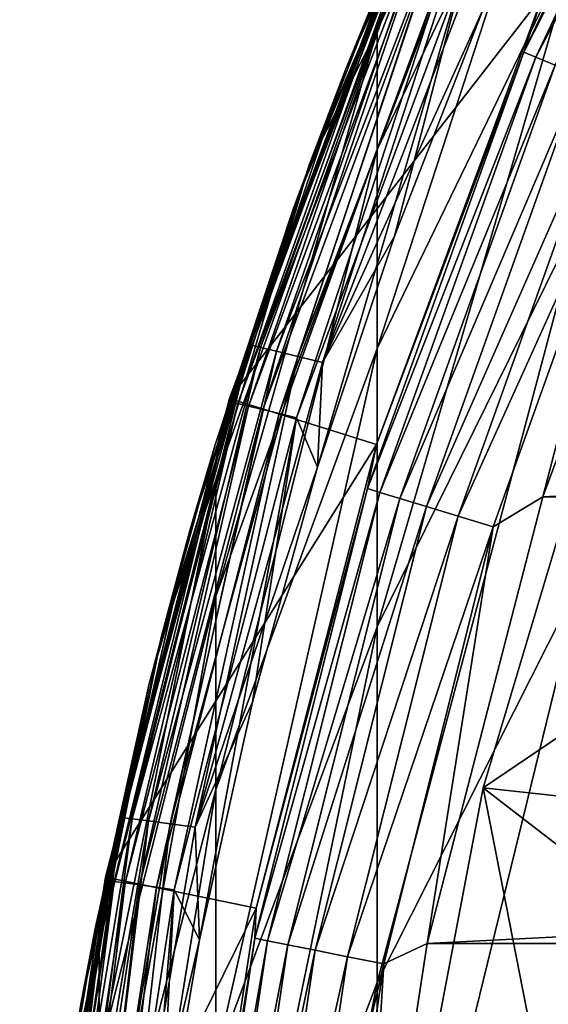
# Model space of a CAD drawing. Header units: millimetres. Extents: x -30 to 76, y -3 to 301.
# Tile 317 of 356: x -13.96 to -12.44, y 289.25 to 292.08. Entities that reach past the tile are written whole.
import ezdxf

# ---------------------------------------------------------------- set-up
doc = ezdxf.new("R2010")
doc.units = ezdxf.units.MM
doc.header["$LTSCALE"] = 81.481481
for name, color, linetype in [('133', 7, 'CONTINUOUS'), ('136', 7, 'CONTINUOUS'), ('137', 7, 'CONTINUOUS'), ('146', 7, 'CONTINUOUS'), ('148', 7, 'CONTINUOUS'), ('161', 7, 'CONTINUOUS'), ('276', 7, 'CONTINUOUS'), ('279', 7, 'CONTINUOUS'), ('280', 7, 'CONTINUOUS'), ('282', 7, 'CONTINUOUS'), ('289', 7, 'CONTINUOUS')]:
    doc.layers.add(name, color=color, linetype=linetype)

msp = doc.modelspace()

# ---------------------------------------------------------------- linework, layer by layer
at = {"layer": '133', "color": 7, "linetype": 'CONTINUOUS', "true_color": 0xaaaaaa}
for points in [[(-12.3469, 292.9342, 33.4308), (-12.9343, 291.7046, 33.6059), (-12.3469, 293.2855, 36.742), (-12.3469, 292.9342, 33.4308)], [(-12.3469, 293.2855, 36.742), (-12.9343, 291.7046, 33.6059), (-12.9343, 292.0466, 36.8288), (-12.3469, 293.2855, 36.742)], [(-12.3469, 293.2855, 36.742), (-12.9343, 292.0466, 36.8288), (-12.5693, 292.9655, 40), (-12.3469, 293.2855, 36.742)], [(-12.5693, 292.9655, 40), (-12.9343, 292.0466, 36.8288), (-13.1285, 291.6623, 40), (-12.5693, 292.9655, 40)], [(-12.3469, 292.3473, 30.1531), (-12.9343, 291.1334, 30.4155), (-12.3469, 292.9342, 33.4308), (-12.3469, 292.3473, 30.1531)], [(-12.3469, 292.9342, 33.4308), (-12.9343, 291.1334, 30.4155), (-12.9343, 291.7046, 33.6059), (-12.3469, 292.9342, 33.4308)], [(-12.3469, 291.5278, 26.9257), (-12.9343, 290.3357, 27.2741), (-12.3469, 292.3473, 30.1531), (-12.3469, 291.5278, 26.9257)], [(-12.3469, 292.3473, 30.1531), (-12.9343, 290.3357, 27.2741), (-12.9343, 291.1334, 30.4155), (-12.3469, 292.3473, 30.1531)], [(-12.9343, 291.7046, 33.6059), (-13.3972, 290.4239, 33.7882), (-12.9343, 292.0466, 36.8288), (-12.9343, 291.7046, 33.6059)], [(-12.9343, 292.0466, 36.8288), (-13.3972, 290.4239, 33.7882), (-13.3972, 290.7562, 36.9193), (-12.9343, 292.0466, 36.8288)], [(-12.9343, 292.0466, 36.8288), (-13.3972, 290.7562, 36.9193), (-13.1285, 291.6623, 40), (-12.9343, 292.0466, 36.8288)], [(-12.9343, 291.1334, 30.4155), (-13.3972, 289.869, 30.6889), (-12.9343, 291.7046, 33.6059), (-12.9343, 291.1334, 30.4155)], [(-12.9343, 291.7046, 33.6059), (-13.3972, 289.869, 30.6889), (-13.3972, 290.4239, 33.7882), (-12.9343, 291.7046, 33.6059)], [(-13.1285, 291.6623, 40), (-13.3972, 290.7562, 36.9193), (-13.5531, 290.3091, 40), (-13.1285, 291.6623, 40)], [(-12.3469, 290.48, 23.765), (-12.9343, 289.3158, 24.1977), (-12.3469, 291.5278, 26.9257), (-12.3469, 290.48, 23.765)], [(-12.3469, 291.5278, 26.9257), (-12.9343, 289.3158, 24.1977), (-12.9343, 290.3357, 27.2741), (-12.3469, 291.5278, 26.9257)], [(-12.9343, 290.3357, 27.2741), (-13.3972, 289.0941, 27.6371), (-12.9343, 291.1334, 30.4155), (-12.9343, 290.3357, 27.2741)], [(-12.9343, 291.1334, 30.4155), (-13.3972, 289.0941, 27.6371), (-13.3972, 289.869, 30.6889), (-12.9343, 291.1334, 30.4155)], [(-13.3972, 290.4239, 33.7882), (-13.731, 289.1045, 33.9761), (-13.3972, 290.7562, 36.9193), (-13.3972, 290.4239, 33.7882)], [(-13.3972, 290.7562, 36.9193), (-13.731, 289.1045, 33.9761), (-13.731, 289.4267, 37.0125), (-13.3972, 290.7562, 36.9193)], [(-13.3972, 290.7562, 36.9193), (-13.731, 289.4267, 37.0125), (-13.5531, 290.3091, 40), (-13.3972, 290.7562, 36.9193)], [(-12.3469, 289.2092, 20.6873), (-12.9343, 288.0789, 21.202), (-12.3469, 290.48, 23.765), (-12.3469, 289.2092, 20.6873)], [(-12.3469, 290.48, 23.765), (-12.9343, 288.0789, 21.202), (-12.9343, 289.3158, 24.1977), (-12.3469, 290.48, 23.765)], [(-13.3972, 289.869, 30.6889), (-13.731, 288.5664, 30.9705), (-13.3972, 290.4239, 33.7882), (-13.3972, 289.869, 30.6889)], [(-13.3972, 290.4239, 33.7882), (-13.731, 288.5664, 30.9705), (-13.731, 289.1045, 33.9761), (-13.3972, 290.4239, 33.7882)], [(-12.9343, 289.3158, 24.1977), (-13.3972, 288.1033, 24.6484), (-12.9343, 290.3357, 27.2741), (-12.9343, 289.3158, 24.1977)], [(-12.9343, 290.3357, 27.2741), (-13.3972, 288.1033, 24.6484), (-13.3972, 289.0941, 27.6371), (-12.9343, 290.3357, 27.2741)], [(-13.5531, 290.3091, 40), (-13.731, 289.4267, 37.0125), (-13.8386, 288.92, 40), (-13.5531, 290.3091, 40)], [(-13.3972, 289.0941, 27.6371), (-13.731, 287.8149, 28.011), (-13.3972, 289.869, 30.6889), (-13.3972, 289.0941, 27.6371)], [(-13.3972, 289.869, 30.6889), (-13.731, 287.8149, 28.011), (-13.731, 288.5664, 30.9705), (-13.3972, 289.869, 30.6889)], [(-13.731, 289.1045, 33.9761), (-13.9326, 287.7591, 34.1677), (-13.731, 289.4267, 37.0125), (-13.731, 289.1045, 33.9761)], [(-13.731, 289.4267, 37.0125), (-13.9326, 287.7591, 34.1677), (-13.9326, 288.071, 37.1075), (-13.731, 289.4267, 37.0125)], [(-13.731, 289.4267, 37.0125), (-13.9326, 288.071, 37.1075), (-13.8386, 288.92, 40), (-13.731, 289.4267, 37.0125)], [(-12.9343, 288.0789, 21.202), (-13.3972, 286.9016, 21.7381), (-12.9343, 289.3158, 24.1977), (-12.9343, 288.0789, 21.202)], [(-12.9343, 289.3158, 24.1977), (-13.3972, 286.9016, 21.7381), (-13.3972, 288.1033, 24.6484), (-12.9343, 289.3158, 24.1977)]]:
    msp.add_3dface(points, dxfattribs=at)
at = {"layer": '136', "color": 7, "linetype": 'CONTINUOUS', "true_color": 0xaaaaaa}
for points in [[(-13.0251, 291.9328, 110), (-12.6229, 292.8549, 111.7), (-12.4501, 293.2028, 110), (-13.0251, 291.9328, 110)], [(-12.9155, 292.2026, 111.7), (-12.6229, 292.8549, 111.7), (-13.0251, 291.9328, 110), (-12.9155, 292.2026, 111.7)], [(-13.1745, 291.5363, 111.7), (-12.9155, 292.2026, 111.7), (-13.0251, 291.9328, 110), (-13.1745, 291.5363, 111.7)], [(-13.471, 290.612, 110), (-13.1745, 291.5363, 111.7), (-13.0251, 291.9328, 110), (-13.471, 290.612, 110)], [(-13.3991, 290.8576, 111.7), (-13.1745, 291.5363, 111.7), (-13.471, 290.612, 110), (-13.3991, 290.8576, 111.7)], [(-13.5888, 290.1683, 111.7), (-13.3991, 290.8576, 111.7), (-13.471, 290.612, 110), (-13.5888, 290.1683, 111.7)], [(-13.7834, 289.2534, 110), (-13.5888, 290.1683, 111.7), (-13.471, 290.612, 110), (-13.7834, 289.2534, 110)], [(-13.743, 289.4702, 111.7), (-13.5888, 290.1683, 111.7), (-13.7834, 289.2534, 110), (-13.743, 289.4702, 111.7)], [(-13.8614, 288.7652, 111.7), (-13.743, 289.4702, 111.7), (-13.7834, 289.2534, 110), (-13.8614, 288.7652, 111.7)], [(-13.959, 287.8704, 110), (-13.8614, 288.7652, 111.7), (-13.7834, 289.2534, 110), (-13.959, 287.8704, 110)]]:
    msp.add_3dface(points, dxfattribs=at)
at = {"layer": '137', "color": 7, "linetype": 'CONTINUOUS', "true_color": 0xaaaaaa}
for points in [[(-12.5693, 292.9655, 40), (-13.0251, 291.9328, 110), (-12.4501, 293.2028, 110), (-12.5693, 292.9655, 40)], [(-12.5693, 292.9655, 40), (-13.1285, 291.6623, 40), (-13.0251, 291.9328, 110), (-12.5693, 292.9655, 40)], [(-13.1285, 291.6623, 40), (-13.471, 290.612, 110), (-13.0251, 291.9328, 110), (-13.1285, 291.6623, 40)], [(-13.1285, 291.6623, 40), (-13.5531, 290.3091, 40), (-13.471, 290.612, 110), (-13.1285, 291.6623, 40)], [(-13.5531, 290.3091, 40), (-13.7834, 289.2534, 110), (-13.471, 290.612, 110), (-13.5531, 290.3091, 40)], [(-13.5531, 290.3091, 40), (-13.8386, 288.92, 40), (-13.7834, 289.2534, 110), (-13.5531, 290.3091, 40)], [(-13.8386, 288.92, 40), (-13.959, 287.8704, 110), (-13.7834, 289.2534, 110), (-13.8386, 288.92, 40)]]:
    msp.add_3dface(points, dxfattribs=at)
at = {"layer": '146', "color": 7, "linetype": 'CONTINUOUS', "true_color": 0xaaaaaa}
for points in [[(-12.6308, 289.8744, 110), (-12.1298, 289.8195, 109.5004), (-12.2501, 291.1502, 110), (-12.6308, 289.8744, 110)], [(-12.879, 288.5663, 110), (-12.3744, 288.5678, 109.5004), (-12.6308, 289.8744, 110), (-12.879, 288.5663, 110)], [(-12.3744, 288.5678, 109.5004), (-12.1298, 289.8195, 109.5004), (-12.6308, 289.8744, 110), (-12.3744, 288.5678, 109.5004)]]:
    msp.add_3dface(points, dxfattribs=at)
at = {"layer": '148', "color": 7, "linetype": 'CONTINUOUS', "true_color": 0x323232}
for points in [[(-12.6308, 289.8744, 110), (-12.2501, 291.1502, 110), (-11.6029, 290.5699, 110), (-12.6308, 289.8744, 110)], [(-11.9334, 289.3364, 110), (-12.6308, 289.8744, 110), (-11.6029, 290.5699, 110), (-11.9334, 289.3364, 110)], [(-12.879, 288.5663, 110), (-12.6308, 289.8744, 110), (-11.9334, 289.3364, 110), (-12.879, 288.5663, 110)], [(-12.1331, 288.0754, 110), (-12.879, 288.5663, 110), (-11.9334, 289.3364, 110), (-12.1331, 288.0754, 110)]]:
    msp.add_3dface(points, dxfattribs=at)
at = {"layer": '161', "color": 7, "linetype": 'CONTINUOUS', "true_color": 0x323232}
for points in [[(-13.1745, 291.5363, 111.7), (-13.2983, 291.1442, 111.7773), (-12.7959, 292.4553, 111.7773), (-13.1745, 291.5363, 111.7)], [(-13.2983, 291.1442, 111.7773), (-13.2691, 291.1371, 111.8498), (-12.7959, 292.4553, 111.7773), (-13.2983, 291.1442, 111.7773)], [(-13.2691, 291.1371, 111.8498), (-12.7676, 292.4451, 111.8498), (-12.7959, 292.4553, 111.7773), (-13.2691, 291.1371, 111.8498)], [(-13.2691, 291.1371, 111.8498), (-13.2226, 291.1258, 111.912), (-12.7676, 292.4451, 111.8498), (-13.2691, 291.1371, 111.8498)], [(-13.2226, 291.1258, 111.912), (-12.7227, 292.4289, 111.912), (-12.7676, 292.4451, 111.8498), (-13.2226, 291.1258, 111.912)], [(-12.9155, 292.2026, 111.7), (-13.1745, 291.5363, 111.7), (-12.7959, 292.4553, 111.7773), (-12.9155, 292.2026, 111.7)], [(-13.2226, 291.1258, 111.912), (-13.1621, 291.111, 111.9598), (-12.7227, 292.4289, 111.912), (-13.2226, 291.1258, 111.912)], [(-13.1621, 291.111, 111.9598), (-12.664, 292.4078, 111.9598), (-12.7227, 292.4289, 111.912), (-13.1621, 291.111, 111.9598)], [(-13.1621, 291.111, 111.9598), (-13.0915, 291.0938, 111.9898), (-12.664, 292.4078, 111.9598), (-13.1621, 291.111, 111.9598)], [(-13.0915, 291.0938, 111.9898), (-12.5957, 292.3832, 111.9898), (-12.664, 292.4078, 111.9598), (-13.0915, 291.0938, 111.9898)], [(-12.5957, 292.3832, 111.9898), (-13.0915, 291.0938, 111.9898), (-12.6304, 292.1068, 112), (-12.5957, 292.3832, 111.9898)], [(-12.6304, 292.1068, 112), (-13.0915, 291.0938, 111.9898), (-12.8846, 291.456, 112), (-12.6304, 292.1068, 112)], [(-13.1745, 291.5363, 111.7), (-13.3991, 290.8576, 111.7), (-13.2983, 291.1442, 111.7773), (-13.1745, 291.5363, 111.7)], [(-12.8846, 291.456, 112), (-13.0915, 291.0938, 111.9898), (-13.1052, 290.7931, 112), (-12.8846, 291.456, 112)], [(-13.5888, 290.1683, 111.7), (-13.6668, 289.7893, 111.7773), (-13.2983, 291.1442, 111.7773), (-13.5888, 290.1683, 111.7)], [(-13.6668, 289.7893, 111.7773), (-13.637, 289.7854, 111.8498), (-13.2983, 291.1442, 111.7773), (-13.6668, 289.7893, 111.7773)], [(-13.637, 289.7854, 111.8498), (-13.2691, 291.1371, 111.8498), (-13.2983, 291.1442, 111.7773), (-13.637, 289.7854, 111.8498)], [(-13.3991, 290.8576, 111.7), (-13.5888, 290.1683, 111.7), (-13.2983, 291.1442, 111.7773), (-13.3991, 290.8576, 111.7)], [(-13.637, 289.7854, 111.8498), (-13.5895, 289.7791, 111.912), (-13.2691, 291.1371, 111.8498), (-13.637, 289.7854, 111.8498)], [(-13.5895, 289.7791, 111.912), (-13.2226, 291.1258, 111.912), (-13.2691, 291.1371, 111.8498), (-13.5895, 289.7791, 111.912)], [(-13.5895, 289.7791, 111.912), (-13.5277, 289.7708, 111.9598), (-13.2226, 291.1258, 111.912), (-13.5895, 289.7791, 111.912)], [(-13.5277, 289.7708, 111.9598), (-13.1621, 291.111, 111.9598), (-13.2226, 291.1258, 111.912), (-13.5277, 289.7708, 111.9598)], [(-13.5277, 289.7708, 111.9598), (-13.4557, 289.7612, 111.9898), (-13.1621, 291.111, 111.9598), (-13.5277, 289.7708, 111.9598)], [(-13.4557, 289.7612, 111.9898), (-13.0915, 291.0938, 111.9898), (-13.1621, 291.111, 111.9598), (-13.4557, 289.7612, 111.9898)], [(-13.0915, 291.0938, 111.9898), (-13.4557, 289.7612, 111.9898), (-13.1052, 290.7931, 112), (-13.0915, 291.0938, 111.9898)], [(-13.1052, 290.7931, 112), (-13.4557, 289.7612, 111.9898), (-13.2917, 290.1198, 112), (-13.1052, 290.7931, 112)], [(-13.5888, 290.1683, 111.7), (-13.743, 289.4702, 111.7), (-13.6668, 289.7893, 111.7773), (-13.5888, 290.1683, 111.7)], [(-13.2917, 290.1198, 112), (-13.4557, 289.7612, 111.9898), (-13.4436, 289.4379, 112), (-13.2917, 290.1198, 112)], [(-13.8614, 288.7652, 111.7), (-13.8976, 288.4044, 111.7773), (-13.6668, 289.7893, 111.7773), (-13.8614, 288.7652, 111.7)], [(-13.8976, 288.4044, 111.7773), (-13.8675, 288.4036, 111.8498), (-13.6668, 289.7893, 111.7773), (-13.8976, 288.4044, 111.7773)], [(-13.8675, 288.4036, 111.8498), (-13.637, 289.7854, 111.8498), (-13.6668, 289.7893, 111.7773), (-13.8675, 288.4036, 111.8498)], [(-13.743, 289.4702, 111.7), (-13.8614, 288.7652, 111.7), (-13.6668, 289.7893, 111.7773), (-13.743, 289.4702, 111.7)], [(-13.8675, 288.4036, 111.8498), (-13.8197, 288.4024, 111.912), (-13.637, 289.7854, 111.8498), (-13.8675, 288.4036, 111.8498)], [(-13.8197, 288.4024, 111.912), (-13.5895, 289.7791, 111.912), (-13.637, 289.7854, 111.8498), (-13.8197, 288.4024, 111.912)], [(-13.8197, 288.4024, 111.912), (-13.7573, 288.4007, 111.9598), (-13.5895, 289.7791, 111.912), (-13.8197, 288.4024, 111.912)], [(-13.7573, 288.4007, 111.9598), (-13.5277, 289.7708, 111.9598), (-13.5895, 289.7791, 111.912), (-13.7573, 288.4007, 111.9598)], [(-13.7573, 288.4007, 111.9598), (-13.6846, 288.3989, 111.9898), (-13.5277, 289.7708, 111.9598), (-13.7573, 288.4007, 111.9598)], [(-13.6846, 288.3989, 111.9898), (-13.4557, 289.7612, 111.9898), (-13.5277, 289.7708, 111.9598), (-13.6846, 288.3989, 111.9898)], [(-13.4557, 289.7612, 111.9898), (-13.6846, 288.3989, 111.9898), (-13.4436, 289.4379, 112), (-13.4557, 289.7612, 111.9898)], [(-13.4436, 289.4379, 112), (-13.6846, 288.3989, 111.9898), (-13.5606, 288.7491, 112), (-13.4436, 289.4379, 112)]]:
    msp.add_3dface(points, dxfattribs=at)
at = {"layer": '276', "color": 7, "linetype": 'CONTINUOUS', "true_color": 0xaaaaaa}
for points in [[(-13.3573, 290.9909, 112.2007), (-12.4596, 292.1468, 238.5017), (-12.8648, 292.3207, 112.2007), (-13.3573, 290.9909, 112.2007)], [(-12.9366, 290.8589, 238.5017), (-12.4596, 292.1468, 238.5017), (-13.3573, 290.9909, 112.2007), (-12.9366, 290.8589, 238.5017)], [(-13.7127, 289.618, 112.2007), (-12.9366, 290.8589, 238.5017), (-13.3573, 290.9909, 112.2007), (-13.7127, 289.618, 112.2007)], [(-13.2809, 289.5293, 238.5017), (-12.9366, 290.8589, 238.5017), (-13.7127, 289.618, 112.2007), (-13.2809, 289.5293, 238.5017)], [(-13.9275, 288.2163, 112.2007), (-13.2809, 289.5293, 238.5017), (-13.7127, 289.618, 112.2007), (-13.9275, 288.2163, 112.2007)], [(-13.4889, 288.1717, 238.5017), (-13.2809, 289.5293, 238.5017), (-13.9275, 288.2163, 112.2007), (-13.4889, 288.1717, 238.5017)]]:
    msp.add_3dface(points, dxfattribs=at)
at = {"layer": '279', "color": 7, "linetype": 'CONTINUOUS', "true_color": 0xaaaaaa}
for points in [[(-12.6796, 292.2451, 112), (-13.1052, 290.7931, 112), (-13.1653, 290.9347, 112), (-12.6796, 292.2451, 112)], [(-12.8846, 291.456, 112), (-13.1052, 290.7931, 112), (-12.6796, 292.2451, 112), (-12.8846, 291.456, 112)], [(-12.6304, 292.1068, 112), (-12.8846, 291.456, 112), (-12.6796, 292.2451, 112), (-12.6304, 292.1068, 112)], [(-13.1653, 290.9347, 112), (-13.4436, 289.4379, 112), (-13.516, 289.5818, 112), (-13.1653, 290.9347, 112)], [(-13.2917, 290.1198, 112), (-13.4436, 289.4379, 112), (-13.1653, 290.9347, 112), (-13.2917, 290.1198, 112)], [(-13.1052, 290.7931, 112), (-13.2917, 290.1198, 112), (-13.1653, 290.9347, 112), (-13.1052, 290.7931, 112)], [(-13.516, 289.5818, 112), (-13.6424, 288.0553, 112), (-13.7281, 288.2005, 112), (-13.516, 289.5818, 112)], [(-13.5606, 288.7491, 112), (-13.6424, 288.0553, 112), (-13.516, 289.5818, 112), (-13.5606, 288.7491, 112)], [(-13.4436, 289.4379, 112), (-13.5606, 288.7491, 112), (-13.516, 289.5818, 112), (-13.4436, 289.4379, 112)]]:
    msp.add_3dface(points, dxfattribs=at)
at = {"layer": '280', "color": 7, "linetype": 'CONTINUOUS', "true_color": 0xaaaaaa}
for points in [[(-12.0005, 291.9487, 239), (-12.4599, 290.7081, 239), (12.0005, 291.9487, 239), (-12.0005, 291.9487, 239)], [(12.0005, 291.9487, 239), (-12.4599, 290.7081, 239), (12.4599, 290.7081, 239), (12.0005, 291.9487, 239)], [(-12.4599, 290.7081, 239), (-12.7914, 289.4275, 239), (12.4599, 290.7081, 239), (-12.4599, 290.7081, 239)], [(12.4599, 290.7081, 239), (-12.7914, 289.4275, 239), (12.7914, 289.4275, 239), (12.4599, 290.7081, 239)], [(-12.7914, 289.4275, 239), (-12.9916, 288.1197, 239), (12.7914, 289.4275, 239), (-12.7914, 289.4275, 239)], [(12.7914, 289.4275, 239), (-12.9916, 288.1197, 239), (12.9916, 288.1197, 239), (12.7914, 289.4275, 239)]]:
    msp.add_3dface(points, dxfattribs=at)
at = {"layer": '282', "color": 7, "linetype": 'CONTINUOUS', "true_color": 0xaaaaaa}
for points in [[(-12.4596, 292.1468, 238.5017), (-12.5145, 291.9837, 238.6127), (-11.9461, 293.1853, 238.6127), (-12.4596, 292.1468, 238.5017)], [(-12.5145, 291.9837, 238.6127), (-11.9133, 293.1678, 238.7182), (-11.9461, 293.1853, 238.6127), (-12.5145, 291.9837, 238.6127)], [(-12.4801, 291.9694, 238.7182), (-11.9133, 293.1678, 238.7182), (-12.5145, 291.9837, 238.6127), (-12.4801, 291.9694, 238.7182)], [(-12.4801, 291.9694, 238.7182), (-11.8606, 293.1396, 238.8127), (-11.9133, 293.1678, 238.7182), (-12.4801, 291.9694, 238.7182)], [(-12.4249, 291.9465, 238.8127), (-11.8606, 293.1396, 238.8127), (-12.4801, 291.9694, 238.7182), (-12.4249, 291.9465, 238.8127)], [(-12.4596, 292.1468, 238.5017), (-12.9366, 290.8589, 238.5017), (-12.5145, 291.9837, 238.6127), (-12.4596, 292.1468, 238.5017)], [(-12.9366, 290.8589, 238.5017), (-12.9623, 290.7321, 238.6127), (-12.5145, 291.9837, 238.6127), (-12.9366, 290.8589, 238.5017)], [(-12.9623, 290.7321, 238.6127), (-12.4801, 291.9694, 238.7182), (-12.5145, 291.9837, 238.6127), (-12.9623, 290.7321, 238.6127)], [(-12.9267, 290.7213, 238.7182), (-12.4801, 291.9694, 238.7182), (-12.9623, 290.7321, 238.6127), (-12.9267, 290.7213, 238.7182)], [(-12.9267, 290.7213, 238.7182), (-12.4249, 291.9465, 238.8127), (-12.4801, 291.9694, 238.7182), (-12.9267, 290.7213, 238.7182)], [(-12.8695, 290.7039, 238.8127), (-12.4249, 291.9465, 238.8127), (-12.9267, 290.7213, 238.7182), (-12.8695, 290.7039, 238.8127)], [(-12.8695, 290.7039, 238.8127), (-12.3516, 291.9162, 238.8916), (-12.4249, 291.9465, 238.8127), (-12.8695, 290.7039, 238.8127)], [(-12.4599, 290.7081, 239), (-12.0005, 291.9487, 239), (-12.1665, 291.8395, 238.9876), (-12.4599, 290.7081, 239)], [(-12.7936, 290.6809, 238.8916), (-12.3516, 291.9162, 238.8916), (-12.8695, 290.7039, 238.8127), (-12.7936, 290.6809, 238.8916)], [(-12.7936, 290.6809, 238.8916), (-12.2641, 291.8799, 238.9509), (-12.3516, 291.9162, 238.8916), (-12.7936, 290.6809, 238.8916)], [(-12.7029, 290.6534, 238.9509), (-12.2641, 291.8799, 238.9509), (-12.7936, 290.6809, 238.8916), (-12.7029, 290.6534, 238.9509)], [(-12.7029, 290.6534, 238.9509), (-12.1665, 291.8395, 238.9876), (-12.2641, 291.8799, 238.9509), (-12.7029, 290.6534, 238.9509)], [(-12.6019, 290.6227, 238.9876), (-12.1665, 291.8395, 238.9876), (-12.7029, 290.6534, 238.9509), (-12.6019, 290.6227, 238.9876)], [(-12.6019, 290.6227, 238.9876), (-12.4599, 290.7081, 239), (-12.1665, 291.8395, 238.9876), (-12.6019, 290.6227, 238.9876)], [(-12.9366, 290.8589, 238.5017), (-13.2809, 289.5293, 238.5017), (-12.9623, 290.7321, 238.6127), (-12.9366, 290.8589, 238.5017)], [(-13.2809, 289.5293, 238.5017), (-13.2853, 289.4426, 238.6127), (-12.9623, 290.7321, 238.6127), (-13.2809, 289.5293, 238.5017)], [(-13.2853, 289.4426, 238.6127), (-12.9267, 290.7213, 238.7182), (-12.9623, 290.7321, 238.6127), (-13.2853, 289.4426, 238.6127)], [(-13.2488, 289.4353, 238.7182), (-12.9267, 290.7213, 238.7182), (-13.2853, 289.4426, 238.6127), (-13.2488, 289.4353, 238.7182)], [(-13.2488, 289.4353, 238.7182), (-12.8695, 290.7039, 238.8127), (-12.9267, 290.7213, 238.7182), (-13.2488, 289.4353, 238.7182)], [(-13.1902, 289.4237, 238.8127), (-12.8695, 290.7039, 238.8127), (-13.2488, 289.4353, 238.7182), (-13.1902, 289.4237, 238.8127)], [(-13.1902, 289.4237, 238.8127), (-12.7936, 290.6809, 238.8916), (-12.8695, 290.7039, 238.8127), (-13.1902, 289.4237, 238.8127)], [(-12.7914, 289.4275, 239), (-12.4599, 290.7081, 239), (-12.6019, 290.6227, 238.9876), (-12.7914, 289.4275, 239)], [(-13.1124, 289.4082, 238.8916), (-12.7936, 290.6809, 238.8916), (-13.1902, 289.4237, 238.8127), (-13.1124, 289.4082, 238.8916)], [(-13.1124, 289.4082, 238.8916), (-12.7029, 290.6534, 238.9509), (-12.7936, 290.6809, 238.8916), (-13.1124, 289.4082, 238.8916)], [(-13.0194, 289.3897, 238.9509), (-12.7029, 290.6534, 238.9509), (-13.1124, 289.4082, 238.8916), (-13.0194, 289.3897, 238.9509)], [(-13.0194, 289.3897, 238.9509), (-12.6019, 290.6227, 238.9876), (-12.7029, 290.6534, 238.9509), (-13.0194, 289.3897, 238.9509)], [(-12.9159, 289.3691, 238.9876), (-12.6019, 290.6227, 238.9876), (-13.0194, 289.3897, 238.9509), (-12.9159, 289.3691, 238.9876)], [(-12.9159, 289.3691, 238.9876), (-12.7914, 289.4275, 239), (-12.6019, 290.6227, 238.9876), (-12.9159, 289.3691, 238.9876)], [(-13.2809, 289.5293, 238.5017), (-13.4889, 288.1717, 238.5017), (-13.2853, 289.4426, 238.6127), (-13.2809, 289.5293, 238.5017)], [(-13.4889, 288.1717, 238.5017), (-13.4803, 288.1277, 238.6127), (-13.2853, 289.4426, 238.6127), (-13.4889, 288.1717, 238.5017)], [(-13.4803, 288.1277, 238.6127), (-13.2488, 289.4353, 238.7182), (-13.2853, 289.4426, 238.6127), (-13.4803, 288.1277, 238.6127)], [(-13.4433, 288.124, 238.7182), (-13.2488, 289.4353, 238.7182), (-13.4803, 288.1277, 238.6127), (-13.4433, 288.124, 238.7182)], [(-13.4433, 288.124, 238.7182), (-13.1902, 289.4237, 238.8127), (-13.2488, 289.4353, 238.7182), (-13.4433, 288.124, 238.7182)], [(-13.3838, 288.1182, 238.8127), (-13.1902, 289.4237, 238.8127), (-13.4433, 288.124, 238.7182), (-13.3838, 288.1182, 238.8127)], [(-13.3838, 288.1182, 238.8127), (-13.1124, 289.4082, 238.8916), (-13.1902, 289.4237, 238.8127), (-13.3838, 288.1182, 238.8127)], [(-12.9916, 288.1197, 239), (-12.7914, 289.4275, 239), (-12.9159, 289.3691, 238.9876), (-12.9916, 288.1197, 239)], [(-13.3049, 288.1104, 238.8916), (-13.1124, 289.4082, 238.8916), (-13.3838, 288.1182, 238.8127), (-13.3049, 288.1104, 238.8916)], [(-13.3049, 288.1104, 238.8916), (-13.0194, 289.3897, 238.9509), (-13.1124, 289.4082, 238.8916), (-13.3049, 288.1104, 238.8916)], [(-13.2106, 288.1011, 238.9509), (-13.0194, 289.3897, 238.9509), (-13.3049, 288.1104, 238.8916), (-13.2106, 288.1011, 238.9509)], [(-13.2106, 288.1011, 238.9509), (-12.9159, 289.3691, 238.9876), (-13.0194, 289.3897, 238.9509), (-13.2106, 288.1011, 238.9509)], [(-13.1055, 288.0908, 238.9876), (-12.9159, 289.3691, 238.9876), (-13.2106, 288.1011, 238.9509), (-13.1055, 288.0908, 238.9876)], [(-13.1055, 288.0908, 238.9876), (-12.9916, 288.1197, 239), (-12.9159, 289.3691, 238.9876), (-13.1055, 288.0908, 238.9876)]]:
    msp.add_3dface(points, dxfattribs=at)
at = {"layer": '289', "color": 7, "linetype": 'CONTINUOUS', "true_color": 0xaaaaaa}
for points in [[(-13.3573, 290.9909, 112.2007), (-12.8648, 292.3207, 112.2007), (-12.8616, 292.3113, 112.149), (-13.3573, 290.9909, 112.2007)], [(-13.3534, 290.9812, 112.149), (-13.3573, 290.9909, 112.2007), (-12.8616, 292.3113, 112.149), (-13.3534, 290.9812, 112.149)], [(-13.3534, 290.9812, 112.149), (-12.8616, 292.3113, 112.149), (-13.334, 290.9765, 112.1005), (-13.3534, 290.9812, 112.149)], [(-13.334, 290.9765, 112.1005), (-12.8616, 292.3113, 112.149), (-12.8429, 292.3045, 112.1005), (-13.334, 290.9765, 112.1005)], [(-13.334, 290.9765, 112.1005), (-12.8429, 292.3045, 112.1005), (-13.3031, 290.9689, 112.0589), (-13.334, 290.9765, 112.1005)], [(-13.3031, 290.9689, 112.0589), (-12.8429, 292.3045, 112.1005), (-12.8129, 292.2937, 112.0589), (-13.3031, 290.9689, 112.0589)], [(-13.3031, 290.9689, 112.0589), (-12.8129, 292.2937, 112.0589), (-13.2627, 290.9591, 112.0269), (-13.3031, 290.9689, 112.0589)], [(-13.2627, 290.9591, 112.0269), (-12.8129, 292.2937, 112.0589), (-12.7738, 292.2796, 112.0269), (-13.2627, 290.9591, 112.0269)], [(-13.2627, 290.9591, 112.0269), (-12.7738, 292.2796, 112.0269), (-13.2156, 290.9476, 112.0068), (-13.2627, 290.9591, 112.0269)], [(-13.2156, 290.9476, 112.0068), (-12.7738, 292.2796, 112.0269), (-12.7283, 292.2632, 112.0068), (-13.2156, 290.9476, 112.0068)], [(-13.1653, 290.9347, 112), (-13.2156, 290.9476, 112.0068), (-12.7283, 292.2632, 112.0068), (-13.1653, 290.9347, 112)], [(-12.6796, 292.2451, 112), (-13.1653, 290.9347, 112), (-12.7283, 292.2632, 112.0068), (-12.6796, 292.2451, 112)], [(-13.7127, 289.618, 112.2007), (-13.3573, 290.9909, 112.2007), (-13.3534, 290.9812, 112.149), (-13.7127, 289.618, 112.2007)], [(-13.708, 289.6081, 112.149), (-13.7127, 289.618, 112.2007), (-13.3534, 290.9812, 112.149), (-13.708, 289.6081, 112.149)], [(-13.708, 289.6081, 112.149), (-13.3534, 290.9812, 112.149), (-13.6883, 289.6055, 112.1005), (-13.708, 289.6081, 112.149)], [(-13.6883, 289.6055, 112.1005), (-13.3534, 290.9812, 112.149), (-13.334, 290.9765, 112.1005), (-13.6883, 289.6055, 112.1005)], [(-13.6883, 289.6055, 112.1005), (-13.334, 290.9765, 112.1005), (-13.6567, 289.6013, 112.0589), (-13.6883, 289.6055, 112.1005)], [(-13.6567, 289.6013, 112.0589), (-13.334, 290.9765, 112.1005), (-13.3031, 290.9689, 112.0589), (-13.6567, 289.6013, 112.0589)], [(-13.6567, 289.6013, 112.0589), (-13.3031, 290.9689, 112.0589), (-13.6155, 289.5958, 112.0269), (-13.6567, 289.6013, 112.0589)], [(-13.6155, 289.5958, 112.0269), (-13.3031, 290.9689, 112.0589), (-13.2627, 290.9591, 112.0269), (-13.6155, 289.5958, 112.0269)], [(-13.6155, 289.5958, 112.0269), (-13.2627, 290.9591, 112.0269), (-13.5674, 289.5894, 112.0068), (-13.6155, 289.5958, 112.0269)], [(-13.5674, 289.5894, 112.0068), (-13.2627, 290.9591, 112.0269), (-13.2156, 290.9476, 112.0068), (-13.5674, 289.5894, 112.0068)], [(-13.516, 289.5818, 112), (-13.5674, 289.5894, 112.0068), (-13.2156, 290.9476, 112.0068), (-13.516, 289.5818, 112)], [(-13.1653, 290.9347, 112), (-13.516, 289.5818, 112), (-13.2156, 290.9476, 112.0068), (-13.1653, 290.9347, 112)], [(-13.9275, 288.2163, 112.2007), (-13.7127, 289.618, 112.2007), (-13.708, 289.6081, 112.149), (-13.9275, 288.2163, 112.2007)], [(-13.9218, 288.2063, 112.149), (-13.9275, 288.2163, 112.2007), (-13.708, 289.6081, 112.149), (-13.9218, 288.2063, 112.149)], [(-13.9218, 288.2063, 112.149), (-13.708, 289.6081, 112.149), (-13.9019, 288.2058, 112.1005), (-13.9218, 288.2063, 112.149)], [(-13.9019, 288.2058, 112.1005), (-13.708, 289.6081, 112.149), (-13.6883, 289.6055, 112.1005), (-13.9019, 288.2058, 112.1005)], [(-13.9019, 288.2058, 112.1005), (-13.6883, 289.6055, 112.1005), (-13.8701, 288.2049, 112.0589), (-13.9019, 288.2058, 112.1005)], [(-13.8701, 288.2049, 112.0589), (-13.6883, 289.6055, 112.1005), (-13.6567, 289.6013, 112.0589), (-13.8701, 288.2049, 112.0589)], [(-13.8701, 288.2049, 112.0589), (-13.6567, 289.6013, 112.0589), (-13.8285, 288.2038, 112.0269), (-13.8701, 288.2049, 112.0589)], [(-13.8285, 288.2038, 112.0269), (-13.6567, 289.6013, 112.0589), (-13.6155, 289.5958, 112.0269), (-13.8285, 288.2038, 112.0269)], [(-13.8285, 288.2038, 112.0269), (-13.6155, 289.5958, 112.0269), (-13.78, 288.2026, 112.0068), (-13.8285, 288.2038, 112.0269)], [(-13.78, 288.2026, 112.0068), (-13.6155, 289.5958, 112.0269), (-13.5674, 289.5894, 112.0068), (-13.78, 288.2026, 112.0068)], [(-13.7281, 288.2005, 112), (-13.78, 288.2026, 112.0068), (-13.5674, 289.5894, 112.0068), (-13.7281, 288.2005, 112)], [(-13.516, 289.5818, 112), (-13.7281, 288.2005, 112), (-13.5674, 289.5894, 112.0068), (-13.516, 289.5818, 112)]]:
    msp.add_3dface(points, dxfattribs=at)

doc.saveas('drawing.dxf')
